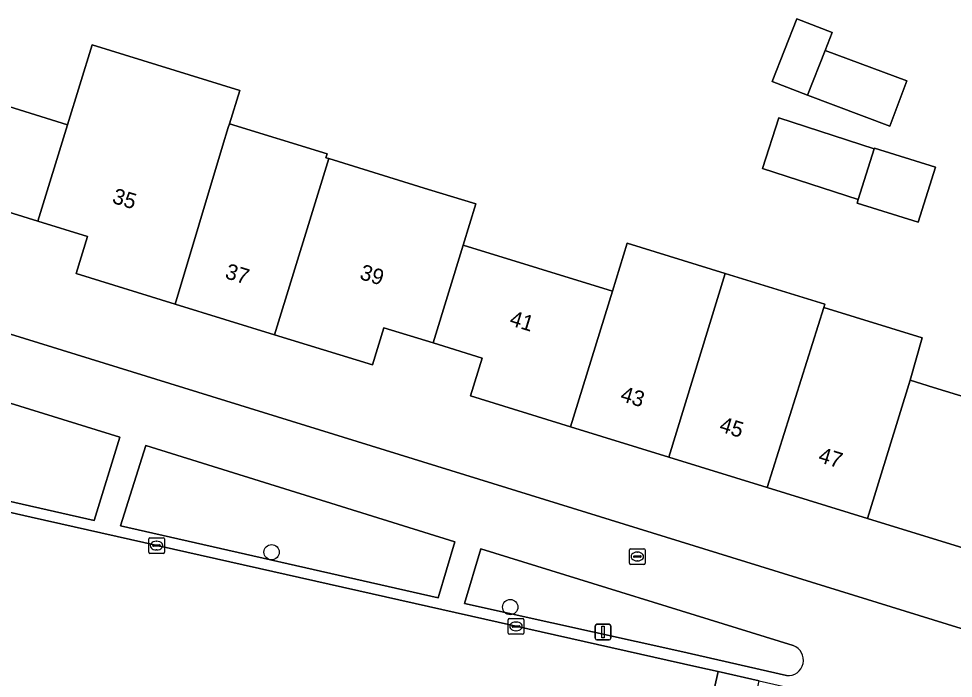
# Model space of a CAD drawing. Extents: x 160349 to 161355, y 381727 to 382854.
# Drawn here: x 161162.8 to 161222.6, y 382213.1 to 382255.3 of the extents above; entities that cross this region are included whole.
import ezdxf

# ---------------------------------------------------------------- set-up
doc = ezdxf.new("R2010")
doc.units = 0
for name, color, linetype in [('IMGEO_Boom', 7, 'Continuous'), ('IMGEO_Brandkraan', 7, 'Continuous'), ('IMGEO_Erf', 7, 'Continuous'), ('IMGEO_Groenvoorziening', 7, 'Continuous'), ('IMGEO_Kolk', 7, 'Continuous'), ('IMGEO_Lichtmast', 7, 'Continuous'), ('IMGEO_Pand', 7, 'Continuous'), ('IMGEO_Pand_nummerreeks', 7, 'Continuous'), ('IMGEO_Rijbaan_lokaal_open', 7, 'Continuous'), ('IMGEO_Voetpad_open', 7, 'Continuous')]:
    doc.layers.add(name, color=color, linetype=linetype)

msp = doc.modelspace()

# ---------------------------------------------------------------- linework, layer by layer
at = {"layer": 'IMGEO_Boom'}
for centre in [(161179.004, 382221.191), (161194.272, 382217.682)]:
    msp.add_circle(centre, 0.489, dxfattribs=at)
at = {"layer": 'IMGEO_Brandkraan'}
for p, q in [((161201.978, 382221.413), (161202.83, 382221.413)), ((161201.903, 382220.487), (161201.903, 382221.339)), ((161202.162, 382220.907), (161202.162, 382220.919)), ((161202.6, 382220.87), (161202.202, 382220.87)), ((161202.205, 382220.956), (161202.603, 382220.956)), ((161202.391, 382221.193), (161202.416, 382221.193)), ((161202.646, 382220.919), (161202.646, 382220.907)), ((161202.904, 382221.339), (161202.904, 382220.487)), ((161202.83, 382220.413), (161201.978, 382220.413)), ((161202.414, 382220.633), (161202.389, 382220.633))]:
    msp.add_line(p, q, dxfattribs=at)
for points in [[(161201.978, 382221.413), (161202.83, 382221.413)], [(161201.903, 382220.487), (161201.903, 382221.339)], [(161202.904, 382221.339), (161202.904, 382220.487)], [(161202.83, 382220.413), (161201.978, 382220.413)]]:
    msp.add_lwpolyline(points, dxfattribs=at)
for centre, radius, start, end in [((161201.98, 382221.337), 0.0765, 91.55205, 178.44795), ((161201.98, 382221.337), 0.0765, 91.55205, 178.44795), ((161202.828, 382221.337), 0.0765, 1.55205, 88.44795), ((161202.828, 382221.337), 0.0765, 1.55205, 88.44795), ((161202.202, 382220.916), 0.0403, 85.87752, 175.75265), ((161202.199, 382220.906), 0.0366, 178.93798, 274.71019), ((161202.603, 382220.913), 0.043, 264.86636, 352.45326), ((161202.607, 382220.918), 0.0386, 1.73085, 96.63898), ((161201.98, 382220.489), 0.0765, 181.55205, 268.44795), ((161201.98, 382220.489), 0.0765, 181.55205, 268.44795), ((161202.828, 382220.489), 0.0765, 271.55205, 358.44795), ((161202.828, 382220.489), 0.0765, 271.55205, 358.44795)]:
    msp.add_arc(centre, radius, start, end, dxfattribs=at)
for centre, major_axis, ratio, start_param, end_param in [((161202.39, 382220.913), (-0.387, 0.002), 0.722429, 4.712389, 7.853982), ((161202.415, 382220.913), (-0.39, 0.002), 0.717154, 1.570796, 4.712389)]:
    msp.add_ellipse(centre, major_axis=major_axis, ratio=ratio, start_param=start_param, end_param=end_param, dxfattribs=at)
at = {"layer": 'IMGEO_Erf'}
for points in [[(161214.865, 382254.42), (161214.416, 382253.275), (161214.426, 382253.271), (161219.645, 382251.33), (161218.57, 382248.44), (161213.288, 382250.405), (161211.04, 382251.287), (161212.615, 382255.303)], [(161221.475, 382245.808), (161220.368, 382242.293), (161216.477, 382243.518), (161216.545, 382243.735), (161210.415, 382245.733), (161211.467, 382248.962), (161217.564, 382246.974), (161217.583, 382247.033)]]:
    msp.add_lwpolyline(points, close=True, dxfattribs=at)
for points in [[(161161.154, 382250), (161165.942, 382248.525), (161167.516, 382253.633), (161176.966, 382250.722), (161176.305, 382248.577), (161182.555, 382246.652), (161182.481, 382246.412), (161182.657, 382246.358), (161189.042, 382244.391), (161192.07, 382243.458), (161191.257, 382240.82), (161200.808, 382237.877), (161201.753, 382240.942), (161208.035, 382239.007), (161214.411, 382237.043), (161214.349, 382236.841), (161220.634, 382234.905), (161219.863, 382232.191), (161221.355, 382231.731), (161223.651, 382231.018)], [(161131.647, 382244.501), (161134.098, 382243.849), (161237.527, 382211.856)], [(161229.959, 382219.402), (161217.14, 382223.352), (161210.722, 382225.329), (161204.42, 382227.271), (161198.137, 382229.206), (161191.735, 382231.179), (161192.482, 382233.601), (161189.332, 382234.572), (161186.186, 382235.541), (161185.455, 382233.166), (161179.188, 382235.097), (161172.832, 382237.055), (161166.488, 382239.009), (161167.216, 382241.373), (161164.04, 382242.351), (161160.867, 382243.329)]]:
    msp.add_lwpolyline(points, dxfattribs=at)
at = {"layer": 'IMGEO_Groenvoorziening'}
for points in [[(161147.328, 382227.823), (161167.646, 382223.226), (161169.296, 382228.55), (161149.455, 382234.676)], [(161169.338, 382222.871), (161189.67, 382218.269), (161190.727, 382221.863), (161170.955, 382228.012)]]:
    msp.add_lwpolyline(points, close=True, dxfattribs=at)
for points in [[(161212.379, 382215.222), (161192.394, 382221.4), (161191.337, 382217.916)], [(161191.337, 382217.916), (161205.12, 382214.851), (161211.951, 382213.296)]]:
    msp.add_lwpolyline(points, dxfattribs=at)
msp.add_arc((161212.042, 382214.286), 0.994, 264.74186, 70.20052, dxfattribs=at)
at = {"layer": 'IMGEO_Kolk'}
for p, q in [((161171.139, 382221.186), (161171.139, 382222.038)), ((161171.214, 382222.112), (161172.066, 382222.112)), ((161172.14, 382222.038), (161172.14, 382221.186)), ((161171.398, 382221.606), (161171.398, 382221.618)), ((161171.836, 382221.569), (161171.438, 382221.569)), ((161171.441, 382221.655), (161171.839, 382221.655)), ((161171.627, 382221.892), (161171.652, 382221.892)), ((161171.882, 382221.618), (161171.882, 382221.606)), ((161172.066, 382221.112), (161171.214, 382221.112)), ((161171.65, 382221.332), (161171.625, 382221.332)), ((161194.14, 382216.02), (161194.14, 382216.872)), ((161194.215, 382216.946), (161195.067, 382216.946)), ((161194.628, 382216.726), (161194.653, 382216.726)), ((161195.141, 382216.872), (161195.141, 382216.02)), ((161194.399, 382216.44), (161194.399, 382216.452)), ((161194.837, 382216.403), (161194.439, 382216.403)), ((161194.442, 382216.489), (161194.84, 382216.489)), ((161194.651, 382216.166), (161194.626, 382216.166)), ((161194.883, 382216.452), (161194.883, 382216.44)), ((161195.067, 382215.946), (161194.215, 382215.946))]:
    msp.add_line(p, q, dxfattribs=at)
for points in [[(161171.139, 382221.186), (161171.139, 382222.038)], [(161171.214, 382222.112), (161172.066, 382222.112)], [(161172.14, 382222.038), (161172.14, 382221.186)], [(161172.066, 382221.112), (161171.214, 382221.112)], [(161194.14, 382216.02), (161194.14, 382216.872)], [(161194.215, 382216.946), (161195.067, 382216.946)], [(161195.141, 382216.872), (161195.141, 382216.02)], [(161195.067, 382215.946), (161194.215, 382215.946)]]:
    msp.add_lwpolyline(points, dxfattribs=at)
for centre, radius, start, end in [((161171.216, 382222.036), 0.0765, 91.55205, 178.44795), ((161171.216, 382222.036), 0.0765, 91.55205, 178.44795), ((161172.064, 382222.036), 0.0765, 1.55205, 88.44795), ((161172.064, 382222.036), 0.0765, 1.55205, 88.44795), ((161171.438, 382221.615), 0.0403, 85.87752, 175.75265), ((161171.435, 382221.605), 0.0366, 178.93798, 274.71019), ((161171.839, 382221.612), 0.043, 264.86636, 352.45326), ((161171.843, 382221.617), 0.0386, 1.73085, 96.63898), ((161171.216, 382221.188), 0.0765, 181.55205, 268.44795), ((161171.216, 382221.188), 0.0765, 181.55205, 268.44795), ((161172.064, 382221.188), 0.0765, 271.55205, 358.44795), ((161172.064, 382221.188), 0.0765, 271.55205, 358.44795), ((161194.217, 382216.87), 0.0765, 91.55205, 178.44795), ((161194.217, 382216.87), 0.0765, 91.55205, 178.44795), ((161195.065, 382216.87), 0.0765, 1.55205, 88.44795), ((161195.065, 382216.87), 0.0765, 1.55205, 88.44795), ((161194.217, 382216.022), 0.0765, 181.55205, 268.44795), ((161194.217, 382216.022), 0.0765, 181.55205, 268.44795), ((161194.439, 382216.449), 0.0403, 85.87752, 175.75265), ((161194.436, 382216.439), 0.0366, 178.93798, 274.71019), ((161194.84, 382216.446), 0.043, 264.86636, 352.45326), ((161194.844, 382216.451), 0.0386, 1.73085, 96.63898), ((161195.065, 382216.022), 0.0765, 271.55205, 358.44795), ((161195.065, 382216.022), 0.0765, 271.55205, 358.44795)]:
    msp.add_arc(centre, radius, start, end, dxfattribs=at)
for centre, major_axis, ratio, start_param, end_param in [((161171.626, 382221.612), (-0.387, 0.002), 0.722429, 4.712389, 7.853982), ((161171.651, 382221.612), (-0.39, 0.002), 0.717154, 1.570796, 4.712389), ((161194.627, 382216.446), (-0.387, 0.002), 0.722429, 4.712389, 7.853982), ((161194.652, 382216.446), (-0.39, 0.002), 0.717154, 1.570796, 4.712389)]:
    msp.add_ellipse(centre, major_axis=major_axis, ratio=ratio, start_param=start_param, end_param=end_param, dxfattribs=at)
at = {"layer": 'IMGEO_Lichtmast'}
for p, q in [((161199.812, 382216.583), (161200.602, 382216.583)), ((161200.602, 382216.583), (161199.812, 382216.583)), ((161199.712, 382215.683), (161199.712, 382216.483)), ((161199.712, 382216.483), (161199.712, 382215.683)), ((161200.702, 382216.483), (161200.702, 382215.683)), ((161200.702, 382215.683), (161200.702, 382216.483)), ((161200.602, 382215.583), (161199.812, 382215.583)), ((161199.812, 382215.583), (161200.602, 382215.583))]:
    msp.add_line(p, q, dxfattribs=at)
msp.add_lwpolyline([(161200.132, 382216.458), (161200.282, 382216.458), (161200.282, 382215.708), (161200.132, 382215.708), (161200.132, 382216.458)], dxfattribs=at)
for centre, start, end in [((161199.812, 382216.483), 90, 180), ((161199.812, 382216.483), 90, 180), ((161200.602, 382216.483), 0, 90), ((161200.602, 382216.483), 360, 90), ((161199.812, 382215.683), 180, 270), ((161199.812, 382215.683), 180, 270), ((161200.602, 382215.683), 270, 0), ((161200.602, 382215.683), 270, 0)]:
    msp.add_arc(centre, 0.1, start, end, dxfattribs=at)
at = {"layer": 'IMGEO_Pand'}
for points in [[(161214.426, 382253.271), (161214.416, 382253.275), (161214.865, 382254.42), (161212.615, 382255.303), (161211.04, 382251.287), (161213.288, 382250.405)], [(161175.869, 382247.162), (161176.231, 382248.337), (161176.305, 382248.577), (161176.966, 382250.722), (161167.516, 382253.633), (161165.942, 382248.525), (161164.04, 382242.351), (161167.216, 382241.373), (161166.488, 382239.009), (161172.832, 382237.055)], [(161214.426, 382253.271), (161213.288, 382250.405), (161218.57, 382248.44), (161219.645, 382251.33)], [(161164.04, 382242.351), (161165.942, 382248.525), (161161.154, 382250), (161156.566, 382251.413), (161156.13, 382250), (161153.919, 382242.82), (161160.122, 382240.909), (161160.867, 382243.329)], [(161217.564, 382246.974), (161211.467, 382248.962), (161210.415, 382245.733), (161216.545, 382243.735)], [(161182.657, 382246.358), (161182.481, 382246.412), (161182.555, 382246.652), (161176.305, 382248.577), (161176.231, 382248.337), (161175.869, 382247.162), (161172.832, 382237.055), (161179.188, 382235.097)], [(161221.475, 382245.808), (161217.583, 382247.033), (161217.564, 382246.974), (161216.545, 382243.735), (161216.477, 382243.518), (161220.368, 382242.293)], [(161191.257, 382240.82), (161192.07, 382243.458), (161189.042, 382244.391), (161182.657, 382246.358), (161179.188, 382235.097), (161185.455, 382233.166), (161186.186, 382235.541), (161189.332, 382234.572)], [(161200.808, 382237.877), (161191.257, 382240.82), (161189.332, 382234.572), (161192.482, 382233.601), (161191.735, 382231.179), (161198.137, 382229.206)], [(161208.035, 382239.007), (161201.753, 382240.942), (161200.808, 382237.877), (161198.137, 382229.206), (161204.42, 382227.271)], [(161204.42, 382227.271), (161210.722, 382225.329), (161214.349, 382236.841), (161214.411, 382237.043), (161208.035, 382239.007)], [(161217.14, 382223.352), (161219.863, 382232.191), (161220.634, 382234.905), (161214.349, 382236.841), (161210.722, 382225.329)], [(161232.68, 382228.236), (161223.651, 382231.018), (161221.355, 382231.731), (161219.863, 382232.191), (161217.14, 382223.352), (161229.959, 382219.402)]]:
    msp.add_lwpolyline(points, close=True, dxfattribs=at)
at = {"layer": 'IMGEO_Rijbaan_lokaal_open'}
for points in [[(161207.576, 382213.558), (161206.205, 382213.869), (161182.688, 382219.139), (161163.613, 382223.436), (161153.576, 382225.704), (161150.91, 382213.983), (161169.479, 382209.739), (161192.885, 382204.452), (161204.902, 382201.72)], [(161210.203, 382212.962), (161207.576, 382213.558), (161204.902, 382201.72), (161207.618, 382201.103)]]:
    msp.add_lwpolyline(points, close=True, dxfattribs=at)
at = {"layer": 'IMGEO_Voetpad_open'}
for points in [[(161237.527, 382211.856), (161134.098, 382243.849)], [(161122.506, 382232.605), (161123.497, 382232.422), (161135.701, 382229.708), (161150.894, 382226.306), (161152.829, 382225.873), (161153.576, 382225.704), (161163.613, 382223.436), (161182.688, 382219.139), (161206.205, 382213.869), (161207.576, 382213.558), (161210.203, 382212.962), (161214.044, 382212.09), (161229.11, 382208.652), (161229.435, 382208.582), (161233.035, 382207.802)], [(161191.337, 382217.916), (161192.394, 382221.4), (161212.379, 382215.222)], [(161211.951, 382213.296), (161205.12, 382214.851), (161191.337, 382217.916)]]:
    msp.add_lwpolyline(points, dxfattribs=at)
for points in [[(161147.328, 382227.823), (161149.455, 382234.676), (161169.296, 382228.55), (161167.646, 382223.226)], [(161169.338, 382222.871), (161170.955, 382228.012), (161190.727, 382221.863), (161189.67, 382218.269)]]:
    msp.add_lwpolyline(points, close=True, dxfattribs=at)
msp.add_arc((161212.042, 382214.286), 0.994, 264.74186, 70.20052, dxfattribs=at)

# ---------------------------------------------------------------- texts
at = {"layer": 'IMGEO_Pand_nummerreeks'}
for s, rotation, p in [('35', 342.87429, (161168.744, 382243.54)), ('37', 342.88002, (161175.962, 382238.727)), ('39', 342.87429, (161184.578, 382238.674)), ('41', 342.87429, (161194.168, 382235.719)), ('43', 342.87429, (161201.256, 382230.883)), ('45', 342.87567, (161207.591, 382228.93)), ('47', 342.87567, (161213.925, 382226.979))]:
    msp.add_text(s, height=1, rotation=rotation, dxfattribs=at).set_placement(p)

doc.saveas('drawing.dxf')
